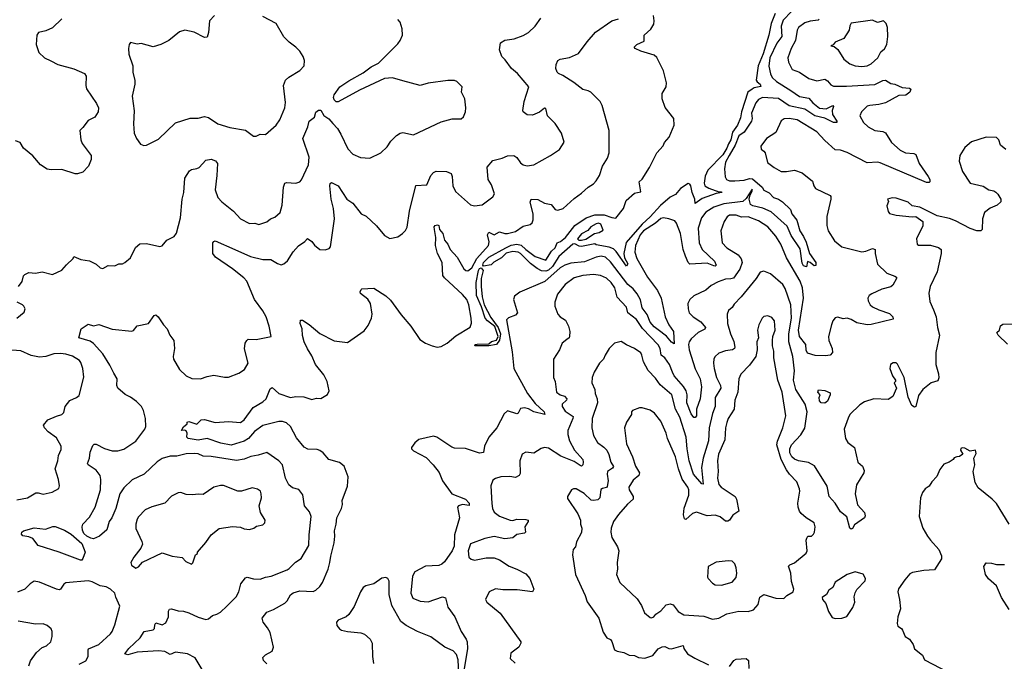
# Model space of a CAD drawing. Extents: x 2056909 to 2160450, y 827444 to 1016825.
# Tile 410 of 501: x 2099336 to 2106783, y 983118 to 987973. Entities that reach past the tile are written whole.
import ezdxf

# ---------------------------------------------------------------- set-up
doc = ezdxf.new("R2010")
doc.units = 0

msp = doc.modelspace()

# ---------------------------------------------------------------- linework, layer by layer
at = {"layer": '0CON10XD'}
for points in [[(2105174.6, 988035), (2105109.6, 987970.4), (2105095.7, 987925), (2105099.5, 987845), (2105061.9, 987795), (2105008.4, 987685), (2105001.5, 987621.5), (2105014.2, 987564.2), (2105026.9, 987536.9), (2105061.1, 987505), (2105168.3, 987438.3), (2105235, 987392.9), (2105305, 987379.1), (2105335, 987343.6), (2105385, 987303.3), (2105435, 987299.5), (2105485, 987323.8), (2105492, 987315), (2105481.5, 987285), (2105483.5, 987255), (2105515.6, 987205), (2105516, 987194), (2105490, 987195), (2105425, 987228.1), (2105350.5, 987245), (2105275, 987296.9), (2105155, 987320.7), (2105075, 987377), (2104955, 987384.2), (2104925, 987368.5), (2104902.8, 987345), (2104870.2, 987265), (2104875.4, 987224.6), (2104871.2, 987205), (2104815, 987121.8), (2104775, 987094.4), (2104746.3, 987023.7), (2104702.3, 986945), (2104675.5, 986895), (2104665.6, 986845), (2104672.2, 986785), (2104683.1, 986765), (2104704.7, 986754.7), (2104744.7, 986754.7), (2104815, 986760), (2104855, 986771.3), (2104878.3, 986768.3), (2104950.6, 986705), (2104964.1, 986684.1), (2105005, 986663.3), (2105037.5, 986627.5), (2105075, 986615.8), (2105105, 986595.6), (2105165.9, 986535.9), (2105177.1, 986505), (2105215, 986456), (2105235.5, 986375.5), (2105265, 986332.5), (2105285, 986288.8), (2105310, 986205), (2105356.4, 986135), (2105356.7, 986113.3), (2105345, 986110), (2105315.6, 986135.6), (2105295, 986143.3), (2105288.2, 986101.8), (2105265, 986110.5), (2105255, 986130), (2105238, 986238), (2105170.7, 986340.7), (2105140, 986410), (2105018.7, 986518.7), (2104957.8, 986547.8), (2104881.2, 986565), (2104863.6, 986575), (2104854.4, 986615.6), (2104861.7, 986648.3), (2104876.4, 986676.4), (2104875, 986690), (2104830.5, 986619.5), (2104805, 986596.2), (2104661, 986579), (2104587.1, 986555), (2104525, 986516.4), (2104494, 986475), (2104467.8, 986395), (2104475.4, 986285), (2104498.2, 986235), (2104591.1, 986145), (2104604.2, 986115), (2104595, 986108.1), (2104585, 986109.6), (2104535, 986130), (2104405, 986123.1), (2104391.1, 986135), (2104372, 986185), (2104353.7, 986235), (2104333.4, 986355), (2104305, 986433.8), (2104290.2, 986450.2), (2104246.9, 986466.9), (2104205, 986472.7), (2104185, 986468.8), (2104146, 986434), (2104055, 986374.8), (2104030.2, 986345), (2103994.2, 986265), (2103989.2, 986215), (2104004.2, 986165), (2104084, 986025), (2104159.3, 985925), (2104187.2, 985865), (2104218.6, 985725), (2104245.3, 985665), (2104280, 985615), (2104285, 985521.2), (2104265, 985533.8), (2104228.6, 985578.6), (2104166, 985626), (2104135, 985648.8), (2104103.5, 985685), (2104081.2, 985741.2), (2104043.4, 985793.4), (2104032.1, 985852.1), (2104005, 985897.7), (2103975, 985935.7), (2103935, 985969.1), (2103805, 986142), (2103765.9, 986175.9), (2103735, 986184.3), (2103695, 986176.7), (2103608.5, 986141.5), (2103505, 986130.7), (2103459.1, 986115), (2103425, 986095.3), (2103308.1, 985991.9), (2103118.6, 985911.4), (2103078.3, 985881.7), (2103070, 985855), (2103101.2, 985755), (2103085, 985736.2), (2103032.1, 985717.9), (2103018.3, 985701.7), (2103060, 985460), (2103074.6, 985335), (2103177.9, 985145), (2103235, 985067.9), (2103302.9, 985005), (2103308, 984985), (2103225, 985005.3), (2103185, 985028.4), (2103155, 985036.5), (2103125, 985031.1), (2103105.6, 984995), (2103095, 984990.6), (2103025, 985014.5), (2103000.1, 984989.9), (2102944.6, 984885.4), (2102883.8, 984815), (2102850.7, 984745), (2102843, 984697), (2102815, 984692.9), (2102708.1, 984728.1), (2102625, 984732.1), (2102605, 984738.5), (2102490, 984815), (2102465, 984822.5), (2102355, 984795.9), (2102325, 984770.9), (2102299.5, 984735), (2102298.9, 984725), (2102315, 984709.6), (2102411, 984661), (2102463.8, 984603.8), (2102507.9, 984547.9), (2102534.2, 984485), (2102605, 984386.2), (2102707.1, 984345), (2102736.9, 984315), (2102735, 984297.5), (2102685, 984304.1), (2102655, 984295.5), (2102648.2, 984285), (2102662, 984205), (2102625.7, 984075), (2102621.1, 983988.9), (2102607.3, 983955), (2102548.8, 983871.2)], [(2099655, 987978.6), (2099585, 987912.5), (2099535, 987890), (2099477.5, 987875), (2099466.2, 987855), (2099460.8, 987785), (2099481.2, 987725), (2099524.5, 987684.5), (2099571.2, 987661.2), (2099624.5, 987634.5), (2099745, 987600), (2099826.2, 987565), (2099839.2, 987545), (2099835.7, 987475), (2099840.3, 987450.3), (2099918.3, 987338.3), (2099931.2, 987305), (2099928.8, 987275), (2099903.9, 987236.1), (2099855, 987211.2), (2099815, 987157.5), (2099790, 987135), (2099798, 987065), (2099808, 987035), (2099876.1, 986946.1), (2099875.6, 986914.4), (2099855.8, 986865), (2099815, 986818.8), (2099773.6, 986806.4), (2099755, 986806.2), (2099655, 986839.2), (2099575, 986836), (2099545, 986842.5), (2099493.8, 986875), (2099435, 986943.8), (2099365, 987001.2), (2099340, 987045), (2099305, 987057.5)], [(2100715.3, 983055.3), (2100663.4, 983143.4), (2100605, 983175.3), (2100515, 983186.7), (2100475, 983170.7), (2100435, 983192.8), (2100385, 983198.7), (2100225, 983186.8), (2100155, 983168.2), (2100132.5, 983175), (2100161.2, 983215), (2100247.3, 983295), (2100278, 983345), (2100345, 983355.6), (2100354.6, 983365.4), (2100357.1, 983395), (2100365, 983410), (2100415, 983394.4), (2100441.1, 983408.9), (2100462.9, 983455), (2100461.9, 983498.1), (2100468, 983512), (2100485, 983514.2), (2100535, 983499.2), (2100575, 983497.5), (2100615, 983485.5), (2100685, 983452), (2100745, 983435.6), (2100765, 983440.8), (2100795, 983465.8), (2100827.5, 983475), (2100855, 983491.2), (2100903.8, 983535), (2100973.4, 983606.6), (2100994.3, 983645), (2101010, 983705), (2101045, 983749.2), (2101055.8, 983754.2), (2101105, 983742.5), (2101155, 983740), (2101195, 983756), (2101237.3, 983762.7), (2101359.1, 983810.9), (2101375, 983820), (2101421.7, 983868.3), (2101466, 983895), (2101522.9, 983995), (2101524.5, 984075.5), (2101539.5, 984215), (2101528.5, 984248.5), (2101491.4, 984295), (2101478.3, 984378.3), (2101448.3, 984418.3), (2101399.7, 984429.7), (2101372.8, 984452.8), (2101346.7, 984505), (2101324.3, 984604.3), (2101295.7, 984635.7), (2101205, 984698.8), (2101140.8, 984679.2), (2101085, 984667.9), (2101035, 984647.7), (2100975, 984637.7), (2100785, 984668.5), (2100725, 984670), (2100685, 984686.9), (2100655, 984691.3), (2100595, 984687.1), (2100525, 984670), (2100475, 984670), (2100415, 984652.4), (2100375, 984626.6), (2100276.9, 984533.1), (2100188, 984492), (2100125, 984431.1), (2100094.2, 984385), (2100064, 984275), (2100032.7, 984205), (2100012.7, 984175), (2099996, 984114), (2099940.6, 984065), (2099895, 984046.2), (2099875, 984048.8), (2099843.9, 984063.9), (2099821.1, 984085), (2099810.5, 984110.5), (2099808.5, 984135), (2099814.6, 984155.4), (2099865, 984209.4), (2099906.8, 984285), (2099947.6, 984415), (2099951.1, 984495), (2099944.5, 984525), (2099915, 984565.6), (2099854.5, 984604.5), (2099849.2, 984615), (2099864.3, 984654.3), (2099868.3, 984701.7), (2099889.1, 984750.9), (2099900, 984760), (2099915, 984760.6), (2099978.8, 984728.8), (2100035, 984711.1), (2100078.6, 984711.4), (2100125, 984724.6), (2100214.3, 984785), (2100282, 984875), (2100289.2, 984895), (2100288.6, 984955), (2100273.1, 985015), (2100257.8, 985045), (2100220, 985085), (2100175, 985117.8), (2100135, 985137.8), (2100079.2, 985185), (2100070.8, 985205), (2100072.5, 985255), (2100047.4, 985297.4), (2100018.3, 985358.3), (2099963.9, 985443.9), (2099895, 985522.5), (2099869.6, 985539.6), (2099782.5, 985565), (2099800, 985635), (2099855, 985668), (2099895, 985656), (2099934.5, 985665.5), (2100035, 985630.8), (2100185, 985616.2), (2100197.7, 985622.3), (2100225, 985656.7), (2100310, 985675), (2100353.8, 985735), (2100365, 985738.8), (2100383.3, 985725), (2100423.3, 985665), (2100451.2, 985635), (2100470.8, 985585), (2100501.4, 985545), (2100508.1, 985485), (2100497.5, 985425), (2100499.4, 985405), (2100544.4, 985325), (2100595, 985279.4), (2100638, 985258), (2100704.5, 985255.5), (2100753.6, 985273.6), (2100805, 985284.2), (2100885, 985268), (2100915, 985269.2), (2100992.7, 985297.3), (2101037.5, 985325), (2101063.8, 985375), (2101037.1, 985482.9), (2101041.4, 985525), (2101053.2, 985546.8), (2101065, 985556), (2101125, 985554.2), (2101237.5, 985575), (2101224.2, 985654.2), (2101200, 985725), (2101175, 985770.8), (2101111.5, 985855), (2101053.3, 985995), (2101030.8, 986020.8), (2100945, 986089.1), (2100818.2, 986175), (2100798.2, 986205), (2100798, 986285), (2100804.4, 986295.6), (2100815, 986299.2), (2100963.8, 986235), (2101081.2, 986181.2), (2101175, 986158.2), (2101235, 986158.9), (2101285, 986127.1), (2101315, 986118), (2101334.1, 986125.9), (2101361.2, 986148.8), (2101403.8, 986216.2), (2101445, 986261.2), (2101492.5, 986295), (2101513, 986317), (2101545.9, 986295.9), (2101565, 986267.5), (2101605, 986233.3), (2101647.7, 986232.3), (2101677.5, 986242.5), (2101685.7, 986254.3), (2101716.5, 986465), (2101710, 986545), (2101691.8, 986615), (2101683.1, 986715), (2101685, 986732.5), (2101695, 986742), (2101745, 986717.1), (2101809.2, 986615), (2101855, 986584), (2101920, 986505), (2101955.7, 986485.7), (2102035, 986412.5), (2102095, 986340), (2102135, 986316.7), (2102195, 986330), (2102232.5, 986355), (2102255, 986377.5), (2102267, 986403), (2102283.5, 986525), (2102331.7, 986718.3), (2102415, 986724.3), (2102445.5, 986794.5), (2102465, 986815.8), (2102485, 986826.9), (2102565, 986824.5), (2102599.1, 986809.1), (2102607.2, 986787.2), (2102611.8, 986715), (2102632.2, 986672.2), (2102745, 986571.2), (2102775, 986563.8), (2102835, 986572), (2102915, 986632), (2102928.1, 986655), (2102903.6, 986723.6), (2102879.4, 986765), (2102872.5, 986857.5), (2102915, 986908.8), (2102985, 986924.2), (2103025, 986942.5), (2103074.2, 986944.2), (2103095, 986930.8), (2103125, 986890), (2103145, 986876), (2103175, 986868), (2103225, 986874), (2103350, 986945), (2103418.3, 986991.7), (2103453.6, 987046.4), (2103433.8, 987115), (2103385, 987188.8), (2103328.8, 987245), (2103315, 987302), (2103305, 987304), (2103266.8, 987273.2), (2103215, 987251.1), (2103175, 987253.8), (2103144.4, 987275), (2103141.1, 987285), (2103150.5, 987355), (2103186.2, 987465), (2103102, 987565), (2103055, 987602.5), (2103009.1, 987669.1), (2102983.8, 987695), (2102964.3, 987745), (2102972.9, 987797.1), (2103005, 987817.8), (2103075, 987829.4), (2103145, 987852.9), (2103183.4, 987876.6), (2103235, 987923.8), (2103277.5, 987985)], [(2100808.8, 988005), (2100770.8, 987965), (2100764.2, 987875), (2100755, 987840), (2100735, 987838), (2100655, 987879.5), (2100585, 987894.4), (2100545, 987882), (2100464, 987815), (2100403.7, 987786.3), (2100345, 987767.5), (2100299.5, 987780.5), (2100255, 987792), (2100225, 987786.7), (2100175, 987800), (2100164, 987785), (2100158, 987755), (2100161.7, 987711.7), (2100191.2, 987625), (2100191.2, 987575), (2100207.7, 987512.3), (2100208, 987485), (2100187.8, 987395), (2100203.2, 987283.2), (2100197.5, 987185), (2100202, 987115), (2100218.8, 987075), (2100250.5, 987030.5), (2100275, 987020)], [(2100275, 987020), (2100295, 987023.8), (2100385, 987068), (2100515, 987192), (2100625, 987228), (2100685, 987227.5), (2100735, 987239.4), (2100765, 987234), (2100835, 987186.2), (2100925, 987156.7), (2101045, 987136.7), (2101105, 987091.2), (2101125, 987092), (2101155, 987106), (2101195, 987104), (2101275, 987176.2), (2101304, 987215), (2101342.2, 987305), (2101347, 987347), (2101331.4, 987475), (2101345.6, 987514.4), (2101371.3, 987538.7), (2101455, 987589.2), (2101487.5, 987625), (2101489.2, 987665), (2101481.4, 987695), (2101455, 987736), (2101425, 987765.8), (2101374, 987804), (2101334, 987844), (2101275, 987944.3), (2101175, 987996.7)], [(2101205, 983098.9), (2101179.2, 983125), (2101175, 983146.7), (2101195, 983166.7), (2101245, 983194.4), (2101255.4, 983225), (2101230, 983335), (2101211.6, 983371.6), (2101177.7, 983415), (2101170.9, 983445), (2101205, 983489.5), (2101255, 983509.4), (2101341.5, 983558.5), (2101358.2, 983575), (2101385, 983620), (2101405, 983637.3), (2101455, 983651.2), (2101555, 983647.6), (2101575, 983655.5), (2101605, 983684.6), (2101625.3, 983715), (2101670.3, 983815), (2101682, 983865), (2101688.8, 983915), (2101715.4, 984015.4), (2101720, 984065), (2101716.4, 984105), (2101730.9, 984155), (2101733.8, 984205), (2101771.1, 984275), (2101778.1, 984305), (2101775.7, 984335.7), (2101815.7, 984444.3), (2101820.8, 984515), (2101791.5, 984595), (2101755, 984621.5), (2101674, 984644), (2101631.1, 984695), (2101605, 984714.5), (2101585, 984721.2), (2101515.5, 984724.5), (2101487.6, 984737.6), (2101429.9, 984809.9), (2101384.1, 984895), (2101355, 984921.8), (2101325, 984933.1), (2101295, 984934), (2101175, 984903.5), (2101111.9, 984858.1), (2101067.5, 984805), (2101035, 984783.8), (2100935, 984752.8), (2100858.3, 984768.3), (2100755, 984803.5), (2100685, 984790.4), (2100610, 984805), (2100600, 984815), (2100602.5, 984845), (2100595, 984862.5), (2100585, 984867.5), (2100560, 984865), (2100575, 984892.5), (2100602.5, 984915), (2100603.3, 984926.7), (2100615, 984932.5), (2100675, 984912.5), (2100710, 984945), (2100735, 984947.5), (2100815, 984924), (2100915, 984932.9), (2101005, 984924.5), (2101033.6, 984945), (2101101.7, 985038.3), (2101175, 985081.3), (2101201.2, 985105), (2101230.3, 985179.7), (2101245, 985190), (2101295.2, 985145.2), (2101384.5, 985115.5), (2101425, 985121.8), (2101485, 985120.5), (2101545, 985100), (2101581.7, 985108.3), (2101615, 985106.2), (2101665, 985136.2), (2101675.8, 985165), (2101660.5, 985235), (2101636.7, 985285), (2101573.5, 985363.5), (2101545, 985430), (2101512, 985482), (2101487.9, 985535), (2101475, 985582.5), (2101472.7, 985632.7), (2101457.5, 985675), (2101460, 985700), (2101475, 985700), (2101525, 985665.8), (2101605, 985599.2), (2101715, 985544.2), (2101815, 985529.4), (2101940.9, 985619.1), (2101971.1, 985658.9), (2101997.8, 985715), (2102002.2, 985745), (2101989.1, 985825), (2101968.9, 985858.9), (2101915, 985902), (2101911.4, 985915), (2101918.3, 985931.7), (2101925, 985937.5), (2102015, 985941.4), (2102105, 985884), (2102141.3, 985851.3), (2102220.7, 985740.7), (2102295, 985652.9), (2102363, 985553), (2102405, 985525.6), (2102455, 985504.4), (2102494.5, 985494.5), (2102525, 985500.5), (2102569.4, 985525), (2102635, 985580.4), (2102742.6, 985647.4), (2102753.1, 985676.9), (2102751.8, 985715), (2102733.6, 985815), (2102717.7, 985855), (2102685, 985894.6), (2102549.1, 986019.1), (2102537, 986037), (2102531.9, 986135), (2102496.7, 986205), (2102481.6, 986265), (2102484.6, 986325), (2102473.3, 986385), (2102471.5, 986405), (2102478.1, 986415), (2102495, 986421.8), (2102505, 986415.7), (2102512.5, 986385), (2102535.4, 986355), (2102550, 986305), (2102573.6, 986275), (2102591.5, 986235), (2102644.4, 986175), (2102695, 986088), (2102710, 986075), (2102725, 986072.9), (2102755, 986095.6), (2102792.7, 986167.3), (2102882.5, 986265), (2102887.6, 986292.4), (2102875.4, 986345), (2102884.7, 986365.3), (2102925, 986345.4), (2102965, 986367.5), (2103005, 986354.1), (2103025, 986355.3), (2103085, 986369.4), (2103145, 986410), (2103195.8, 986424.2), (2103213.3, 986435), (2103220.6, 986459.4), (2103220, 986505), (2103197.1, 986592.9), (2103205, 986614), (2103255, 986612.9), (2103305, 986585.6), (2103355, 986575.7), (2103385.9, 986535.9), (2103405, 986532.5), (2103445.5, 986544.5), (2103528.9, 986621.1), (2103585, 986659.4), (2103635, 986707.1), (2103675, 986731.4), (2103695, 986752.9), (2103721.1, 986795), (2103744.7, 986865.3), (2103782.5, 986925), (2103794.5, 986965), (2103794.5, 987135), (2103740.8, 987325), (2103726, 987355), (2103655, 987424.2), (2103635, 987435.8), (2103595, 987446), (2103528.1, 987498.1), (2103445, 987550.8), (2103412.2, 987565), (2103402.2, 987575), (2103392, 987605), (2103393.8, 987635), (2103407.5, 987665), (2103425, 987673.8), (2103495, 987687.8), (2103563.2, 987716.8), (2103628.1, 987805), (2103690.2, 987879.8), (2103815, 987964.4), (2103865, 987980)], [(2100826.4, 986795), (2100814.6, 986685), (2100835, 986628.8), (2100864.6, 986594.6), (2100952.9, 986525), (2101005.7, 986465.7), (2101075, 986431.2), (2101113.6, 986433.6), (2101145, 986424), (2101205, 986444.2), (2101233.3, 986465), (2101265, 986478), (2101305.7, 986515), (2101320.7, 986569.3), (2101331.1, 986705), (2101341.2, 986735), (2101355, 986740), (2101425, 986736), (2101455, 986746.7), (2101467.7, 986762.3), (2101520, 986875), (2101525, 986932.5), (2101478.1, 987075), (2101515, 987163.3), (2101525.8, 987205), (2101566.2, 987235), (2101577, 987273), (2101595, 987287.5), (2101615, 987287.5), (2101637, 987247), (2101673.9, 987223.9), (2101705, 987187.5), (2101738.8, 987148.8), (2101765, 987106.7), (2101816.8, 986996.8), (2101855, 986956.7), (2101915, 986930.8), (2101985, 986925.8), (2102067.5, 986965), (2102115, 987011.2), (2102144, 987055), (2102185, 987096), (2102213.3, 987115), (2102235, 987118.6), (2102315, 987101.2), (2102525, 987200), (2102606.4, 987223.6), (2102675, 987223.3), (2102692.3, 987237.7), (2102707.1, 987275), (2102710, 987305), (2102703, 987373), (2102677.5, 987425), (2102682.5, 987465), (2102642.5, 987505), (2102623.9, 987513.9), (2102575, 987512.5), (2102425, 987492.5), (2102365, 987474.2), (2102235, 987510.8), (2102155, 987534.2), (2102095, 987529.2), (2101905, 987440.8), (2101745, 987351.2), (2101730.5, 987350.5), (2101715.8, 987365.8), (2101709.2, 987385), (2101714.4, 987405), (2101758, 987465), (2101825, 987510), (2101935, 987570), (2101995, 987616.9), (2102050, 987645), (2102195, 987789.2), (2102214.2, 987815), (2102230.8, 987855), (2102230, 987905), (2102214, 987955), (2102196.7, 987975)], [(2105382.5, 987977.5), (2105375, 987970.5), (2105315, 987962.8), (2105275, 987950.4), (2105226.7, 987915), (2105216.8, 987893.2), (2105202.9, 987815), (2105170.8, 987755), (2105146.5, 987685), (2105151.7, 987651.7), (2105179.2, 987595), (2105235, 987576.5), (2105305, 987528.6), (2105365, 987509.4), (2105425, 987522.5), (2105445, 987510), (2105470.7, 987480.7), (2105490.4, 987470.4), (2105589.7, 987470.3), (2105805, 987482.7), (2105865, 987512.2), (2105885, 987515.7), (2105925, 987489.2), (2105955, 987484.3), (2106011.2, 987461.2), (2106065, 987456), (2106075, 987447.5), (2106067.5, 987425), (2106038.5, 987401.5), (2105985, 987400), (2105885, 987344.7), (2105835, 987330.6), (2105765, 987324.6), (2105745, 987317.7), (2105703.1, 987275), (2105691.1, 987245), (2105717.1, 987195), (2105752.9, 987162.9), (2105805, 987134.5), (2105865, 987127.3), (2105885, 987116.9), (2105930.6, 987045), (2105995, 986986.2), (2106035, 986964.6), (2106099.4, 986959.4), (2106113.3, 986953.3), (2106137.8, 986885), (2106206.9, 986786.9), (2106219.2, 986765), (2106218.8, 986745), (2106215, 986740), (2106195, 986741.4), (2105845, 986889.3), (2105825, 986894.1), (2105745, 986890.4), (2105595, 986967.1), (2105545, 986985.8), (2105505, 986988.8), (2105425, 987060), (2105364.6, 987124.6), (2105217.1, 987215), (2105154.6, 987225.4), (2105118.3, 987221.7), (2105095, 987208), (2105055, 987119.2), (2104985, 987074), (2104940.8, 987015), (2104943, 986993), (2104965, 986978.8), (2104974.4, 986964.4), (2104993, 986893), (2105043.4, 986853.4), (2105095.5, 986825.5), (2105135, 986823.5), (2105195, 986835.7), (2105253.3, 986815), (2105331.7, 986751.7), (2105342.5, 986715), (2105355, 986696.7), (2105465, 986644), (2105471.4, 986635), (2105472.2, 986615), (2105440.6, 986485), (2105441.5, 986415), (2105451.9, 986375), (2105498.7, 986298.7), (2105555, 986254.3), (2105705, 986217.1), (2105735, 986220.6), (2105785, 986242), (2105807.5, 986235), (2105807.5, 986205), (2105825, 986124), (2105894.6, 986054.6), (2105955, 986032.5), (2105966.7, 986025), (2105968.8, 986015), (2105939.2, 985965), (2105925, 985952), (2105855.9, 985934.1), (2105781.4, 985898.6), (2105760, 985885), (2105752, 985865), (2105754.2, 985845), (2105768, 985815), (2105785, 985800.8), (2105835, 985777.5), (2105915, 985750), (2105939.2, 985725), (2105943.6, 985706.4), (2105775, 985666.2), (2105745, 985664.6), (2105668.6, 985678.6), (2105625.3, 985705.3), (2105595, 985715.6), (2105565, 985709.4), (2105525, 985722.9), (2105505, 985717.5), (2105486.6, 985693.4), (2105475, 985663.3), (2105453.2, 985576.8), (2105456.7, 985545), (2105481.5, 985485), (2105484.4, 985455), (2105464.7, 985435.3), (2105430.9, 985429.1), (2105351.3, 985431.3), (2105295, 985450), (2105285, 985472.5), (2105281.8, 985515), (2105233, 985575), (2105225.9, 985625), (2105263, 985865), (2105255.8, 985945), (2105238.6, 985995), (2105135, 986170), (2105092.5, 986275), (2105055.4, 986335), (2104995, 986405.4), (2104925, 986450.7), (2104845, 986480.8), (2104795, 986478.5), (2104755, 986494.7), (2104705, 986492.8), (2104687.4, 986482.6), (2104664.5, 986445), (2104640, 986375), (2104648.1, 986285), (2104685, 986245.6), (2104769.4, 986195), (2104792.8, 986162.8), (2104801.2, 986135), (2104783.4, 986086.6), (2104735, 986018.2), (2104715, 986011.3), (2104675, 986010.7), (2104619.4, 985990.6), (2104565, 985962.2), (2104525, 985926.9), (2104435.5, 985884.5), (2104404.5, 985855.5), (2104390, 985825), (2104391.4, 985785), (2104400.8, 985755), (2104429.2, 985725), (2104487.5, 985687.5), (2104522.9, 985645), (2104518.8, 985631.2), (2104466.7, 985605), (2104415, 985558.5), (2104398.8, 985535), (2104393.3, 985515), (2104399.3, 985475), (2104445, 985330), (2104482.6, 985255), (2104493.3, 985195), (2104483.5, 985105), (2104454.4, 985025), (2104453.8, 984975), (2104445, 984962.5), (2104435, 984962.5), (2104415, 984991.2), (2104381.2, 985075), (2104383.8, 985135), (2104378.1, 985165), (2104357.8, 985197.8), (2104287.1, 985277.1), (2104274.1, 985305.9), (2104251.9, 985365), (2104216.4, 985415), (2104188.8, 985435), (2104180.9, 985485), (2104165, 985513.5), (2104045.6, 985635.6), (2104002.1, 985705), (2103936.5, 985755), (2103925, 985798.6), (2103854.3, 985874.3), (2103836.6, 985945), (2103810.5, 985985), (2103775, 986017.1), (2103728.3, 986038.3), (2103675, 986044.6), (2103595, 986038), (2103530.4, 986019.6), (2103461.2, 985968.8), (2103403.5, 985896.5), (2103384.3, 985835), (2103384.4, 985805), (2103405.6, 985745), (2103424.2, 985725), (2103465, 985700), (2103487.8, 985655), (2103498.1, 985615), (2103494.2, 985575), (2103490.8, 985565), (2103475, 985552.9), (2103438.8, 985525), (2103420, 985475), (2103373.8, 985405), (2103374.2, 985265), (2103386.9, 985235), (2103397.1, 985155), (2103424.2, 985135), (2103455.7, 985125), (2103473.3, 985105), (2103471.4, 985095), (2103438.1, 985065), (2103440, 985045), (2103462.1, 985012.1), (2103521.1, 984971.1), (2103520, 984955), (2103481.8, 984865), (2103481.8, 984835), (2103495, 984786), (2103531.2, 984715), (2103594.5, 984645), (2103598.5, 984625), (2103594.4, 984605.6), (2103585.5, 984594.5), (2103575, 984598.9), (2103528.9, 984628.9), (2103429.3, 984669.3), (2103335, 984730), (2103305, 984737.1), (2103280.7, 984729.3), (2103225, 984692.5), (2103165, 984700), (2103136.7, 984685), (2103119.4, 984635), (2103120.3, 984540.3), (2103114, 984525), (2103085, 984509.2), (2103043, 984517), (2102975, 984514.2), (2102935, 984502), (2102915, 984488.8), (2102900.5, 984445), (2102907, 984313), (2102912.7, 984275), (2102925, 984245.8), (2102965, 984217.5), (2103045, 984185.7), (2103065, 984184.4), (2103095, 984193.6), (2103165, 984191.1), (2103181.2, 984185), (2103181.9, 984175), (2103155.6, 984135), (2103161.4, 984095), (2103153.4, 984086.6), (2103095, 984076.9), (2103065, 984053.3), (2103045, 984049.4), (2103005, 984045.8), (2102925, 984062.9), (2102855, 984048.1), (2102745, 984006.2), (2102729.2, 983955), (2102733.8, 983905), (2102750.3, 983890.3), (2102775, 983884.4), (2102865, 983901.9), (2102925, 983900), (2102965, 983885.8), (2103037.6, 983837.6), (2103096.2, 983816.2), (2103165, 983780.8), (2103195.4, 983745.4), (2103224, 983665), (2103215.8, 983644.2), (2103097.9, 983657.9), (2102989.7, 983659.7), (2102935, 983666.9), (2102886, 983645), (2102860, 983585), (2102870, 983565), (2102971.3, 983481.3), (2103126.7, 983265), (2103127.5, 983255), (2103112.5, 983225), (2103051.2, 983178.8), (2103045, 983140), (2103082.5, 983105)], [(2105049.8, 988020.2), (2105019, 987945), (2105001.6, 987855), (2104959, 987715), (2104920.6, 987625), (2104906.3, 987516.3), (2104912.9, 987502.9), (2104935.3, 987485), (2104942.5, 987467.5), (2104892.3, 987457.7), (2104875, 987446.8), (2104844.1, 987425), (2104795.8, 987275), (2104788.7, 987231.3), (2104764.2, 987175), (2104728.2, 987121.8), (2104714.9, 987065), (2104696, 987034), (2104685, 986999.8), (2104655, 986951.4), (2104541, 986835), (2104519.9, 986790.1), (2104511.9, 986735), (2104518.6, 986715), (2104547.7, 986697.7), (2104625, 986670), (2104645, 986670), (2104646.7, 986665), (2104605, 986658.5), (2104498.7, 986621.3), (2104445, 986581.2), (2104441.9, 986615), (2104421.6, 986665), (2104412, 986715), (2104405, 986728.8), (2104392.7, 986732.7), (2104333.9, 986696.1), (2104295, 986650.9), (2104255, 986630.7), (2104183.5, 986566.5), (2104105, 986481.2), (2104043.6, 986426.4), (2103922.4, 986287.6), (2103906.6, 986205), (2103910.8, 986170.8), (2103936, 986125), (2103925, 986108), (2103848.5, 986218.5), (2103828.5, 986238.5), (2103795, 986251.2), (2103695, 986270), (2103685, 986277.5), (2103585, 986257.5), (2103568.3, 986258.3), (2103535, 986278), (2103520, 986275), (2103415, 986180.5), (2103365, 986104.8), (2103335, 986078.5), (2103315, 986069.8), (2103282, 986072), (2103250, 986090), (2103198.6, 986128.6), (2103125, 986204.4), (2103106, 986215), (2103065, 986218.5), (2103015, 986205.4), (2102980, 986170), (2102921.7, 986138.2), (2102902.1, 986117.9), (2102845, 986107.1), (2102838.1, 986115), (2102845.3, 986135), (2102885, 986176.8), (2103012.8, 986247.2), (2103054.2, 986265.8), (2103095, 986274.3), (2103128.1, 986268.2), (2103163.2, 986233.2), (2103235, 986181.9), (2103315, 986154), (2103358.7, 986221.3), (2103385, 986246), (2103400, 986285), (2103426.2, 986295), (2103463.8, 986325), (2103535, 986415.5), (2103621.4, 986475), (2103685, 986496.7), (2103757.1, 986497.1), (2103815, 986475.8), (2103845, 986472.5), (2103902.5, 986545), (2103923.9, 986606.1), (2103985, 986660), (2103995, 986662.5), (2104035, 986670), (2104022.5, 986745), (2104043, 986767), (2104100, 986855), (2104156, 986965), (2104202.5, 987017.5), (2104214, 987045), (2104248.5, 987085), (2104285.7, 987175), (2104284.5, 987225), (2104217.9, 987307.9), (2104194.5, 987374.5), (2104194.3, 987415), (2104225.3, 987464.7), (2104228.2, 987495), (2104205.9, 987585), (2104155, 987688), (2104135, 987705.6), (2104034.4, 987734.4), (2103990, 987755), (2103982.5, 987765), (2104003.3, 987785), (2104059.5, 987810.5), (2104060, 987855), (2104109.3, 987900.7), (2104132, 987938), (2104135.5, 987965), (2104128.8, 988005)], [(2105705, 987619.1), (2105745, 987624.5), (2105775, 987638.5), (2105826, 987684), (2105850, 987730), (2105876.8, 987753.2), (2105893.3, 987785), (2105903.3, 987845), (2105900, 987915), (2105890, 987945), (2105870, 987965), (2105825, 987951.4), (2105785, 987970), (2105625, 987946.7), (2105613.6, 987926.4), (2105610, 987895), (2105569.7, 987830.3), (2105505, 987802.5), (2105488.3, 987781.7), (2105470, 987775), (2105495, 987770), (2105525, 987746.7), (2105570, 987675), (2105615, 987638.1), (2105655, 987622.9), (2105705, 987619.1)], [(2106795, 986990), (2106753.3, 987023.3), (2106740.8, 987065), (2106725, 987082), (2106645, 987083.8), (2106535, 987048), (2106485, 987006.7), (2106446, 986945), (2106442.3, 986902.3), (2106466.2, 986825), (2106525.6, 986735.6), (2106624.3, 986714.3), (2106665.7, 986685.7), (2106705, 986678), (2106719.1, 986669.1), (2106735, 986653.3), (2106756.7, 986615), (2106756.2, 986595), (2106729.7, 986570.3), (2106675, 986547.1), (2106632.5, 986515), (2106618.6, 986465), (2106616.4, 986385), (2106605.4, 986374.6), (2106575, 986375.4), (2106525, 986393.4), (2106415, 986450.5), (2106368.2, 986468.2), (2106275, 986488), (2106145, 986555.6), (2106085, 986563.8), (2106055, 986591.2), (2105965, 986623.8), (2105933.9, 986626.1), (2105900, 986615), (2105907, 986597), (2105893.3, 986565), (2105905, 986522.5), (2105915.9, 986505.9), (2105965, 986493.3), (2106085, 986480.8), (2106113, 986483), (2106165.8, 986445.8), (2106165.6, 986414.4), (2106120, 986315), (2106125, 986273.3), (2106135, 986266.7), (2106225, 986266), (2106285, 986249.2), (2106304.2, 986234.2), (2106304.4, 986205), (2106275.6, 986064.4), (2106221.4, 985955), (2106211.4, 985905), (2106219.5, 985839.5), (2106248.1, 985778.1), (2106267.1, 985725), (2106278, 985645), (2106294, 985585), (2106264.2, 985455), (2106265.8, 985365), (2106285.8, 985294.2), (2106287, 985263), (2106280, 985240), (2106230, 985225), (2106166.2, 985175), (2106135, 985130), (2106115, 985047.5), (2106105, 985040), (2106084.4, 985055), (2106057.1, 985117.1), (2106026, 985265), (2105976.1, 985366.1), (2105965, 985376.7), (2105943, 985377), (2105922.5, 985365), (2105917.5, 985335), (2105938.3, 985278.3), (2105960, 985245), (2105960, 985235), (2105950, 985225), (2105968.8, 985185), (2105939.1, 985120.9), (2105905, 985099.2), (2105795, 985103.1), (2105725, 985081.4), (2105690.7, 985059.3), (2105615, 984985.8), (2105602.2, 984957.8), (2105570.6, 984875), (2105582.2, 984805), (2105598.6, 984775), (2105648.9, 984735), (2105676.3, 984626.3), (2105711.4, 984595), (2105722.7, 984562.7), (2105720, 984545), (2105666.2, 984453.8), (2105656.2, 984385), (2105672.1, 984302.1), (2105724.4, 984244.4), (2105730, 984220), (2105725, 984203.3), (2105649.7, 984150.3), (2105635, 984124), (2105625, 984118.8), (2105614.2, 984125), (2105591.3, 984211.3), (2105545, 984248.6), (2105505, 984314.2), (2105457.5, 984365), (2105443.4, 984443.4), (2105346.4, 984596.4), (2105303.2, 984623.2), (2105225.8, 984635.8), (2105195, 984646.8), (2105175.8, 984665), (2105161.9, 984695), (2105160, 984725), (2105172.5, 984755), (2105245, 984830.8), (2105275, 984883.1), (2105291.8, 985005), (2105276.8, 985065), (2105207.1, 985175), (2105189.8, 985245), (2105195.4, 985315.4), (2105183.1, 985425), (2105152.6, 985535), (2105154.1, 985595), (2105173.9, 985713.9), (2105169.5, 985815), (2105125, 985938.8), (2105108.4, 985968.4), (2105015, 986050), (2104965, 986070), (2104937.6, 986062.4), (2104906.9, 986015), (2104793.3, 985875), (2104739.8, 985820.2), (2104724, 985795), (2104697, 985773), (2104685.8, 985745), (2104690, 985675), (2104711.1, 985595), (2104738.2, 985538.2), (2104745.4, 985494.6), (2104742.2, 985485), (2104728, 985475), (2104673.5, 985466.5), (2104625, 985448.9), (2104595, 985424), (2104585, 985407.5), (2104582.5, 985375), (2104588.8, 985335), (2104607.1, 985265), (2104636.9, 985205), (2104639.6, 985185), (2104596.2, 985115), (2104596.1, 985045), (2104576.5, 984993.5), (2104551.4, 984885), (2104545.3, 984785.3), (2104504.7, 984654.7), (2104493.7, 984585), (2104505, 984457.5), (2104495, 984461.2), (2104431.2, 984535), (2104399, 984635), (2104383.4, 984725), (2104377.5, 984815), (2104328.6, 984965), (2104296.5, 985025), (2104269.1, 985135), (2104180.5, 985210.5), (2104145, 985261.4), (2104088.8, 985318.8), (2104053.8, 985385), (2104042.8, 985435), (2104032.9, 985452.9), (2103985, 985485.6), (2103925, 985512), (2103885, 985537.5), (2103834.1, 985525.9), (2103793.3, 985485), (2103763.3, 985435), (2103752, 985405), (2103722.5, 985375), (2103680.8, 985305), (2103665.8, 985265), (2103664.2, 985225), (2103685.6, 985175), (2103688.6, 985145), (2103704.4, 985105), (2103706.7, 985075), (2103666.9, 984955), (2103663.3, 984885), (2103675.6, 984825.6), (2103705.7, 984775), (2103755, 984739.1), (2103775.7, 984715.7), (2103791.9, 984681.9), (2103806, 984626), (2103828.5, 984591.5), (2103820.6, 984579.4), (2103781.4, 984555), (2103778.5, 984535), (2103787.2, 984485), (2103779.7, 984440.3), (2103775, 984432.5), (2103745, 984426.9), (2103732.4, 984417.6), (2103724.6, 984355.4), (2103709.5, 984340.5), (2103675, 984333.8), (2103657.3, 984337.3), (2103605, 984388.8), (2103545, 984423.8), (2103525, 984424), (2103508.8, 984415), (2103478.8, 984365), (2103480, 984350), (2103557.5, 984235), (2103577, 984187), (2103577.5, 984155), (2103588.6, 984125), (2103585, 984092.5), (2103548.3, 984021.7), (2103538.8, 983985), (2103523.3, 983965), (2103516.4, 983923.6), (2103540, 983775), (2103613.1, 983615), (2103628.5, 983568.5), (2103717.5, 983445), (2103748.8, 983338.8), (2103777, 983297), (2103805, 983282.5), (2103815, 983267.5), (2103835, 983206.2), (2103855.9, 983195.9), (2103905, 983186), (2103945, 983164.2), (2103985, 983161.4), (2104017, 983147), (2104065, 983141.9), (2104125, 983162.9), (2104165, 983212.5), (2104195, 983228.1), (2104215, 983229.4), (2104245, 983214.3), (2104265, 983211.9), (2104355, 983237.5), (2104358.6, 983215), (2104385.8, 983175), (2104441.4, 983141.4), (2104545, 983092)], [(2099328, 985955), (2099355, 985993.3), (2099365.7, 986034.3), (2099375, 986046.2), (2099405, 986060.8), (2099455, 986054), (2099505, 986064.3), (2099585, 986046.2), (2099655, 986078.8), (2099690.9, 986119.1), (2099740, 986165), (2099745, 986180), (2099797.7, 986157.7), (2099865, 986148), (2099915, 986123.3), (2099945, 986096.7), (2099965, 986091.2), (2100005, 986113.8), (2100055, 986110), (2100085, 986125.7), (2100115, 986125.8), (2100131.2, 986135), (2100175, 986170), (2100211.2, 986248.8), (2100245, 986278), (2100295, 986278.8), (2100395, 986256), (2100415, 986262), (2100448.8, 986305), (2100505, 986333.8), (2100522.1, 986357.9), (2100551.8, 986475), (2100565.4, 986614.6), (2100578.2, 986665), (2100584.5, 986775), (2100621.5, 986828.5), (2100635, 986840), (2100675, 986846), (2100693.3, 986855), (2100745, 986911.2), (2100785, 986918), (2100816.2, 986905), (2100831.9, 986885), (2100826.4, 986795)], [(2103585, 986304), (2103617.7, 986312.3), (2103684.1, 986355.9), (2103717.7, 986362.3), (2103748.3, 986381.7), (2103732.5, 986425), (2103715, 986433.3), (2103695, 986427.5), (2103655, 986405.6), (2103632.1, 986377.9), (2103585, 986352.5), (2103554.3, 986315), (2103564.2, 986304.2), (2103585, 986304)], [(2102885, 985504.5), (2102777.5, 985505), (2102780, 985515), (2102795, 985517.9), (2102885, 985520.8), (2102905, 985537.1), (2102942.8, 985547.2), (2102956, 985575), (2102930.6, 985650.6), (2102875, 985693.6), (2102857.5, 985715), (2102829.3, 985799.3), (2102791.2, 985885), (2102788.9, 985985), (2102806.5, 986075), (2102815, 986091.3), (2102825.6, 986095.6), (2102840.9, 986075), (2102826.7, 986015), (2102827.3, 985955), (2102832.9, 985875), (2102848.1, 985815), (2102899.2, 985719.2), (2102955, 985642.9), (2102971.6, 985595), (2102965, 985548), (2102942.5, 985515), (2102885, 985504.5)], [(2099315, 985715.8), (2099369.7, 985760.3), (2099377.5, 985785), (2099368, 985805), (2099356.6, 985816.6), (2099316.7, 985835)], [(2104575, 983437.5), (2104625, 983443.5), (2104685, 983477.3), (2104775, 983496.7), (2104845, 983494), (2104885, 983508.8), (2104922, 983548), (2104935, 983603.3), (2104965, 983623.8), (2105055, 983596), (2105115, 983593.8), (2105137.5, 983615), (2105186.7, 983645), (2105190, 983665), (2105172.3, 983722.3), (2105168.8, 983785), (2105151.2, 983838.8), (2105160.7, 983849.3), (2105195, 983862.9), (2105283.8, 983936.2), (2105291.2, 983955), (2105284.6, 984035), (2105289.1, 984050.9), (2105296, 984064), (2105325, 984066.2), (2105340.3, 984079.7), (2105348.1, 984095), (2105352.2, 984135), (2105345, 984166.2), (2105283.6, 984203.6), (2105246.4, 984236.4), (2105234.4, 984255), (2105223.3, 984285), (2105221.5, 984315), (2105237.1, 984405), (2105235, 984422.5), (2105213.1, 984475), (2105158.9, 984535), (2105135, 984567.1), (2105095.5, 984645.5), (2105063.3, 984755), (2105067.2, 984785), (2105108.9, 984885), (2105130.8, 984975), (2105103.3, 985155), (2105070.4, 985245), (2105040, 985415), (2105040, 985465), (2105030.6, 985505), (2105029.4, 985545), (2105033.1, 985575), (2105050.6, 985625), (2105045.6, 985695.6), (2105025, 985720), (2104995, 985731.2), (2104965, 985726), (2104952, 985715), (2104925.8, 985665), (2104915.8, 985625), (2104923.8, 985565), (2104912, 985535), (2104914.3, 985475), (2104904.3, 985425), (2104855, 985359.2), (2104789.1, 985290.9), (2104775.5, 985255.5), (2104768.5, 985155), (2104744.6, 985095), (2104740, 985025), (2104695.5, 984955), (2104684.6, 984925), (2104674.7, 984885.3), (2104669.2, 984795), (2104621.2, 984685), (2104612.9, 984635), (2104617.9, 984555), (2104613.8, 984505), (2104623.5, 984455), (2104641.4, 984435), (2104746.7, 984365), (2104757.5, 984345), (2104774.2, 984255), (2104728.9, 984225), (2104705, 984185.8), (2104692.4, 984177.6), (2104675, 984178.9), (2104635, 984210.8), (2104595, 984224.4), (2104535, 984220), (2104455, 984245.5), (2104425, 984235.4), (2104375, 984191.2), (2104365, 984196.7), (2104355.5, 984225.5), (2104361.9, 984278.1), (2104396, 984375), (2104396.4, 984416.4), (2104389.6, 984435), (2104347, 984497), (2104318.4, 984575), (2104295.3, 984665.3), (2104235.6, 984805), (2104224.4, 984845), (2104184.4, 984935), (2104137.1, 984995), (2104105, 985019.4), (2104045, 985037.1), (2104024.4, 985035.6), (2103971.2, 985015), (2103963.8, 985005), (2103963.8, 984985), (2103925, 984926.7), (2103911.4, 984885), (2103924.4, 984765), (2103972.2, 984665), (2103994.6, 984595), (2104023.3, 984545), (2104017.8, 984525), (2103975, 984490), (2103943.2, 984436.8), (2103945.7, 984415), (2103975.6, 984365), (2103975, 984344.2), (2103932.1, 984307.9), (2103865, 984228), (2103827.1, 984175), (2103810, 984125), (2103807.5, 984095), (2103814.3, 984055), (2103856.9, 983985), (2103868.1, 983955), (2103854.3, 983865), (2103858, 983815), (2103850, 983775), (2103875, 983713.3), (2104005, 983592), (2104039.7, 983539.7), (2104062, 983485), (2104105, 983448.8), (2104115, 983446.2), (2104133.3, 983455), (2104146.7, 983475), (2104185, 983500), (2104224.6, 983545.4), (2104255, 983551.9), (2104278.8, 983545), (2104316.2, 983496.2), (2104359.3, 983469.3), (2104510.2, 983460.2), (2104575, 983437.5)], [(2106806.8, 985516.8), (2106736.7, 985585), (2106727.5, 985605), (2106747.5, 985625), (2106753.8, 985656.2), (2106771.7, 985668.3), (2106865, 985671.2)], [(2099315, 984340.8), (2099395, 984354.4), (2099457.7, 984392.3), (2099475, 984394.2), (2099515, 984384), (2099581.7, 984398.3), (2099632.5, 984425), (2099636.2, 984445), (2099628.8, 984495), (2099604.5, 984575.5), (2099624.4, 984635), (2099630.6, 984675), (2099649.4, 984720.6), (2099648.9, 984745), (2099615, 984809.2), (2099550.8, 984855), (2099522.7, 984885), (2099516, 984905), (2099548.8, 984945), (2099615, 984974.3), (2099655.4, 984984.6), (2099668.9, 985001.1), (2099681.4, 985045), (2099715, 985092), (2099766.8, 985113.2), (2099785, 985128.8), (2099820.6, 985269.4), (2099812.7, 985332.7), (2099798.6, 985378.6), (2099787.5, 985395), (2099735, 985426.5), (2099685, 985442.9), (2099645, 985447.7), (2099595, 985443.8), (2099535, 985423.8), (2099485, 985418.5), (2099422.8, 985432.8), (2099345, 985466.7), (2099245, 985474)], [(2105425, 985072), (2105397.5, 985075), (2105385, 985090), (2105382, 985115), (2105390, 985135), (2105372, 985155), (2105378.3, 985171.7), (2105426.4, 985166.4), (2105465, 985150), (2105466, 985135), (2105445, 985086.7), (2105425, 985072)], [(2106818.8, 984155), (2106723, 984313), (2106692, 984345), (2106585, 984430), (2106561.7, 984471.7), (2106546.2, 984555), (2106561.2, 984605), (2106552.5, 984655), (2106569.3, 984690.7), (2106565, 984716.7), (2106525, 984707.5), (2106485, 984730), (2106465, 984732.5), (2106455, 984727.5), (2106452.5, 984715), (2106470, 984685), (2106445, 984667.5), (2106423.6, 984666.4), (2106405, 984657.5), (2106395.9, 984644.1), (2106366.1, 984623.9), (2106325, 984608.8), (2106295, 984568.8), (2106272.4, 984517.6), (2106233.6, 984476.4), (2106215, 984444.2), (2106185, 984423.8), (2106163.3, 984395), (2106148, 984355), (2106138.9, 984215), (2106167.8, 984125), (2106203.1, 984065), (2106224, 984034), (2106287.1, 983965), (2106307, 983917), (2106307.3, 983892.7), (2106255, 983811.2), (2106174.1, 983805.9), (2106089.5, 983790.5), (2106068.8, 983781.2), (2106030, 983735), (2105983.9, 983666.1), (2105976.7, 983645), (2105991.2, 983585), (2105998.8, 983515), (2105976.7, 983455), (2105973.3, 983405), (2105977.5, 983385), (2106005, 983367.5), (2106014.1, 983354.1), (2106033.3, 983305), (2106066.7, 983285), (2106093.8, 983245), (2106105, 983213.8), (2106163.3, 983165), (2106180.5, 983130.5), (2106357.3, 983037.3)], [(2100215, 983823.8), (2100235, 983833.3), (2100265, 983868.8), (2100415, 983938), (2100490, 983915), (2100565, 983903.3), (2100593.9, 983873.9), (2100635.7, 983854.3), (2100645, 983862.5), (2100666.4, 983923.6), (2100680, 983935), (2100680, 983945), (2100745, 984017.5), (2100784.1, 984075.9), (2100845, 984123.3), (2100945, 984138.6), (2101005, 984132.5), (2101035, 984120), (2101075, 984114.4), (2101107.5, 984125), (2101128.3, 984141.7), (2101175, 984152), (2101190, 984165), (2101193.8, 984185), (2101157.5, 984245), (2101147.5, 984295), (2101164, 984355), (2101163.8, 984385), (2101156.7, 984405), (2101135, 984422), (2101095, 984432), (2101015, 984406.7), (2100985, 984406), (2100877.4, 984447.4), (2100855, 984448.1), (2100803.7, 984436.3), (2100725, 984380.8), (2100686, 984384), (2100645, 984378), (2100595, 984380), (2100555, 984396.7), (2100535, 984393.3), (2100485, 984367.5), (2100434.2, 984315.8), (2100335, 984287.5), (2100285.9, 984264.1), (2100235, 984211.2), (2100224, 984195), (2100214, 984155), (2100214.1, 984124.1), (2100261.2, 984025), (2100263.8, 984005), (2100253.3, 983975), (2100200, 983905), (2100177.5, 983865), (2100182.5, 983845), (2100215, 983823.8)], [(2099795, 983883.3), (2099635, 983944.2), (2099475, 983993.8), (2099436.4, 984046.4), (2099405, 984061.2), (2099358.8, 984068.8), (2099350, 984080), (2099351.2, 984095), (2099365.6, 984104.4), (2099445, 984127.1), (2099531.7, 984118.3), (2099587.7, 984137.7), (2099605, 984137.5), (2099675, 984111.4), (2099725, 984081.5), (2099805, 984010.6), (2099831.4, 983945), (2099814.3, 983895), (2099805, 983884.4), (2099795, 983883.3)], [(2102548.8, 983871.2), (2102528, 983852), (2102505, 983843.1), (2102405, 983839), (2102324.6, 983795), (2102307.7, 983762.3), (2102295.4, 983635), (2102310.8, 983595), (2102365, 983573.3), (2102425, 983568.1), (2102535, 983605.8), (2102557.3, 983597.3), (2102575, 983526.7), (2102627.5, 983455), (2102675, 983344.2), (2102712.9, 983285), (2102719.5, 983265), (2102722.2, 983215), (2102696, 983046)], [(2104645, 983694.2), (2104724.2, 983715.8), (2104755, 983752.5), (2104760.8, 983785), (2104755.8, 983825), (2104746, 983855), (2104725, 983876.7), (2104695, 983878.8), (2104605, 983868), (2104542.5, 983835), (2104538.8, 983755), (2104544.2, 983744.2), (2104575, 983708.8), (2104595, 983696), (2104645, 983694.2)], [(2106820.3, 983510.3), (2106761.7, 983601.7), (2106725, 983688.8), (2106662.4, 983742.4), (2106641.2, 983775), (2106628.8, 983835), (2106645, 983863.3), (2106685, 983861.2), (2106725, 983850), (2106785, 983850)], [(2105505, 983442), (2105555, 983444), (2105592.7, 983457.3), (2105638, 983525), (2105652, 983565), (2105647.5, 983605), (2105654.1, 983635.9), (2105668.3, 983661.7), (2105731.7, 983728.3), (2105732.5, 983745), (2105715, 983776.7), (2105655, 983795.7), (2105594.6, 983775.4), (2105504.1, 983715.9), (2105485, 983677.5), (2105455, 983657.5), (2105437.5, 983625), (2105405, 983600), (2105407.5, 983585), (2105432.5, 983555), (2105454.2, 983495), (2105480.5, 983450.5), (2105505, 983442)], [(2099785, 983095.6), (2099837.3, 983122.7), (2099854.4, 983155), (2099852.9, 983205), (2099857.9, 983212.1), (2099935.7, 983245), (2100023.8, 983325), (2100035.8, 983345), (2100055.4, 983394.6), (2100093.1, 983535), (2100064.4, 983604.4), (2100055, 983633.3), (2100024.1, 983664.1), (2099990.8, 983680.8), (2099945, 983688.6), (2099885, 983718.9), (2099855, 983726.7), (2099685, 983710.8), (2099669.1, 983700.9), (2099646, 983665), (2099635, 983660), (2099615, 983662.9), (2099485, 983717.8), (2099445, 983725.6), (2099415.4, 983704.6), (2099375, 983662.9), (2099319.2, 983640.8)], [(2102660, 982965), (2102651.7, 983128.3), (2102639.4, 983169.4), (2102615, 983196.4), (2102552.5, 983225), (2102445, 983302.7), (2102344.4, 983345), (2102259.5, 983389.5), (2102219, 983419), (2102150.9, 983540.9), (2102131, 983625), (2102130, 983725), (2102119.4, 983745), (2102105, 983751.2), (2102075, 983746.5), (2102015, 983703.2), (2101955, 983688.9), (2101935, 983676), (2101913.4, 983645), (2101865, 983532.5), (2101825, 983472.5), (2101805, 983454.6), (2101745, 983430), (2101731.4, 983415), (2101735, 983388.8), (2101754.3, 983365), (2101771.2, 983355), (2101815, 983342.7), (2101915.6, 983334.4), (2101945, 983324.3), (2101985.7, 983285), (2102001.4, 983255), (2102004.3, 983154.3), (2102012.9, 983102.9)], [(2099404.5, 983085), (2099418.8, 983121.2), (2099464.4, 983185), (2099505, 983222.5), (2099538.8, 983235), (2099572, 983265), (2099582, 983305), (2099581.2, 983345), (2099573.8, 983365), (2099545, 983388.8), (2099515, 983401.2), (2099455, 983400), (2099325, 983421.5)], [(2104705, 983078.8), (2104738, 983125), (2104754.5, 983135.5), (2104830, 983140), (2104848.8, 983125), (2104850.8, 983065)]]:
    msp.add_lwpolyline(points, dxfattribs=at)

doc.saveas('drawing.dxf')
